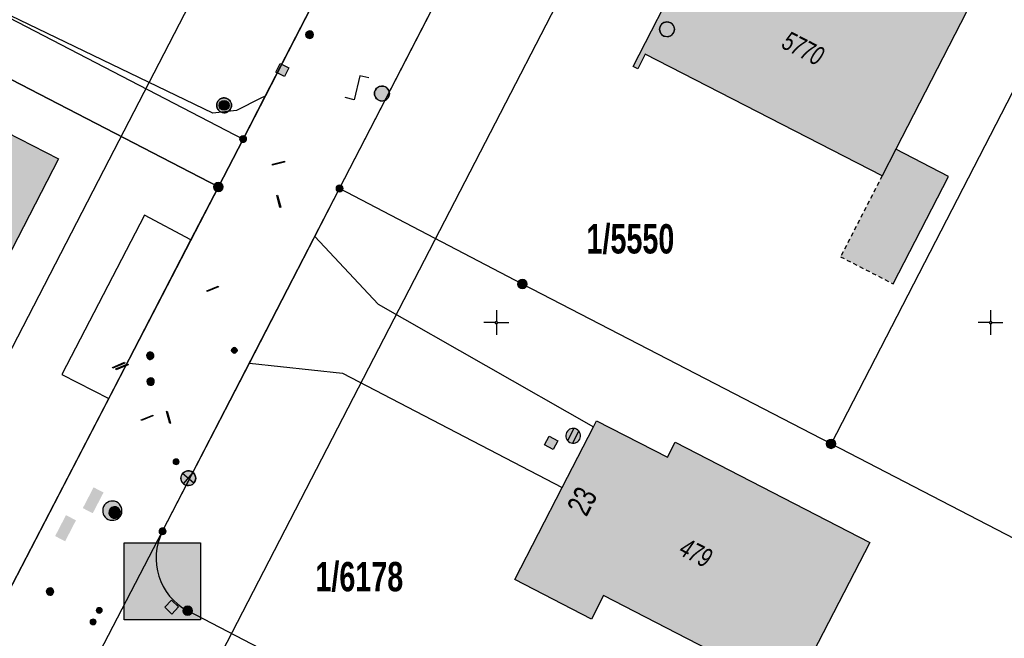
# Model space of a CAD drawing. Header units: metres. Extents: x 2695560 to 2696939, y 1260491 to 1262050.
# Tile 740 of 1005: x 2696577 to 2696627, y 1261034 to 1261065. Entities that reach past the tile are written whole.
import ezdxf

# ---------------------------------------------------------------- set-up
doc = ezdxf.new("R2010")
doc.units = ezdxf.units.M
doc.linetypes.add('AUSGEZOGEN', pattern=[0])
doc.linetypes.add('VERDECKT2_S2', pattern=[0.36, 0.2, -0.16])
for name, color, linetype in [('XR$1$AV_Flächen (EO)', 7, 'AUSGEZOGEN'), ('XR$1$AV_Gebäudeflächen (BB)', 7, 'AUSGEZOGEN'), ('XR$1$AV_Gebäudeflächen (EO)', 7, 'AUSGEZOGEN'), ('XR$1$AV_Grenzpunkte', 7, 'AUSGEZOGEN'), ('XR$1$AV_Grundstück-Nr.', 7, 'AUSGEZOGEN'), ('XR$1$AV_Haus-Nr.', 7, 'AUSGEZOGEN'), ('XR$1$AV_Koordinatennetzpunkte', 7, 'AUSGEZOGEN'), ('XR$1$AV_Linien (BB)', 7, 'AUSGEZOGEN'), ('XR$1$AV_Versicherung-Nr.', 7, 'AUSGEZOGEN'), ('XR$1$AW_LK_Einlaufschacht alt', 24, 'AUSGEZOGEN'), ('XR$1$AW_LK_Schachtdeckel', 24, 'AUSGEZOGEN'), ('XR$1$AW_LK_Zwischenpunkt', 24, 'AUSGEZOGEN'), ('XR$1$EW_LK_Knoten', 1, 'AUSGEZOGEN'), ('XR$1$GA_LK_Absperrarmatur', 32, 'AUSGEZOGEN'), ('XR$1$Liegenschaftsgrenzen', 7, 'AUSGEZOGEN'), ('XR$1$PFAV', 255, 'AUSGEZOGEN'), ('XR$1$PFAW', 255, 'AUSGEZOGEN'), ('XR$1$PFEW', 255, 'AUSGEZOGEN'), ('XR$1$PFGA', 255, 'AUSGEZOGEN'), ('XR$1$PFWA', 255, 'AUSGEZOGEN'), ('XR$1$RAEW', 8, 'AUSGEZOGEN'), ('XR$1$RP_Abstandslinie', 7, 'AUSGEZOGEN'), ('XR$1$WA_LK_Absperrarmatur', 171, 'AUSGEZOGEN'), ('XR$1$WA_LK_Hydrant', 171, 'AUSGEZOGEN'), ('XR$1$WA_LK_Rohrleitungsteil', 171, 'AUSGEZOGEN')]:
    doc.layers.add(name, color=color, linetype=linetype)
doc.styles.add('ARIAL', font='arial.ttf')

# ---------------------------------------------------------------- blocks, each defined once
blk = doc.blocks.new('COMPLEXOBJECT_176')
at = {"layer": 'XR$1$AV_Linien (BB)', "color": 7, "linetype": 'AUSGEZOGEN', "transparency": 33554687}
blk.add_line((6603.03, 11025.76), (6584.39, 11035.43), dxfattribs=at)
for centre, radius, start, end in [((6585.791, 11038.083), 3, 152.8961, 242.1687), ((6610.448, 11039.937), 16, 242.3787, 293.4683)]:
    blk.add_arc(centre, radius, start, end, dxfattribs=at)
blk = doc.blocks.new('COMPLEXOBJECT_1263')
at = {"layer": 'XR$1$Liegenschaftsgrenzen', "color": 7, "linetype": 'AUSGEZOGEN', "transparency": 33554687}
blk.add_line((6603.03, 11025.76), (6584.39, 11035.43), dxfattribs=at)
for centre, radius, start, end in [((6585.791, 11038.083), 3, 152.8961, 242.1687), ((6610.448, 11039.937), 16, 242.3787, 293.4683)]:
    blk.add_arc(centre, radius, start, end, dxfattribs=at)
blk = doc.blocks.new('BAV15')
at = {"layer": 'XR$1$PFAV', "transparency": 33554687}
blk.add_hatch(color=7, dxfattribs=at).paths.add_polyline_path([(0.5, 0), (0.49, 0.1), (0.46, 0.2), (0.41, 0.29), (0.34, 0.36), (0.26, 0.42), (0.17, 0.47), (0.08, 0.49), (-0.03, 0.5), (-0.13, 0.48), (-0.22, 0.45), (-0.31, 0.4), (-0.38, 0.33), (-0.44, 0.24), (-0.48, 0.15), (-0.5, 0.05), (-0.5, -0.05), (-0.48, -0.15), (-0.44, -0.24), (-0.38, -0.33), (-0.31, -0.4), (-0.22, -0.45), (-0.13, -0.48), (-0.03, -0.5), (0.08, -0.49), (0.17, -0.47), (0.26, -0.42), (0.34, -0.36), (0.41, -0.29), (0.46, -0.2), (0.49, -0.1)])
at = {"color": 7, "transparency": 33554687}
for start, end in [(90, 270), (270, 90)]:
    blk.add_arc((0, 0), 0.5, start, end, dxfattribs=at)
at = {"layer": 'XR$1$PFAV', "transparency": 33554687}
blk.add_circle((0, 0), 0.5, dxfattribs=at)
blk = doc.blocks.new('BAV2041')
at = {"color": 7, "transparency": 33554687}
for p, q in [((0, 0.5), (0, 0.05)), ((-0.05, 0), (-0.5, 0)), ((0.05, 0), (0.5, 0)), ((0, -0.05), (0, -0.5))]:
    blk.add_line(p, q, dxfattribs=at)
blk.add_circle((0, 0), 0.05, dxfattribs=at)
for start, end in [(90, 270), (270, 90)]:
    blk.add_arc((0, 0), 0.05, start, end, dxfattribs=at)
blk = doc.blocks.new('BAW2089')
at = {"layer": 'XR$1$PFAW', "transparency": 33554687}
blk.add_hatch(color=7, dxfattribs=at).paths.add_polyline_path([(-0.5, 0.5), (-0.5, -0.5), (0.5, -0.5), (0.5, 0.5)])
at = {"transparency": 33554687}
blk.add_lwpolyline([(-0.5, 0.5), (0.5, 0.5), (0.5, -0.5), (-0.5, -0.5), (-0.5, 0.5)], close=True, dxfattribs=at)
at = {"layer": 'XR$1$PFAW', "transparency": 33554687}
blk.add_lwpolyline([(-0.5, 0.5), (0.5, 0.5), (0.5, -0.5), (-0.5, -0.5), (-0.5, 0.5)], close=True, dxfattribs=at)
blk = doc.blocks.new('BAW2092')
at = {"true_color": 0x000000, "transparency": 33554687}
blk.add_hatch(color=18, dxfattribs=at).paths.add_polyline_path([(-0.03, 0.5), (-0.03, -0.5), (0.03, -0.5), (0.03, 0.5)])
at = {"transparency": 33554687}
blk.add_lwpolyline([(-0.03, 0.5), (0.03, 0.5), (0.03, -0.5), (-0.03, -0.5), (-0.03, 0.5)], close=True, dxfattribs=at)
blk = doc.blocks.new('BAW2093')
at = {"transparency": 33554687}
blk.add_lwpolyline([(-0.375, -0.5), (0, -0.5), (0, 0.5), (0.375, 0.5)], dxfattribs=at)
blk = doc.blocks.new('BAW2088')
at = {"layer": 'XR$1$PFAW', "transparency": 33554687}
blk.add_hatch(color=253, dxfattribs=at).paths.add_polyline_path([(0.51, 0), (0.5, 0.101), (0.47, 0.197), (0.421, 0.286), (0.355, 0.362), (0.275, 0.424), (0.184, 0.469), (0.086, 0.494), (-0.015, 0.499), (-0.115, 0.484), (-0.21, 0.449), (-0.296, 0.395), (-0.369, 0.326), (-0.427, 0.243), (-0.467, 0.15), (-0.487, 0.051), (-0.487, -0.051), (-0.467, -0.15), (-0.427, -0.243), (-0.369, -0.326), (-0.296, -0.395), (-0.21, -0.449), (-0.115, -0.484), (-0.015, -0.499), (0.086, -0.494), (0.184, -0.469), (0.275, -0.424), (0.355, -0.362), (0.421, -0.286), (0.47, -0.197), (0.5, -0.101)])
at = {"transparency": 33554687}
for start, end in [(91.19481, 268.80519), (268.80519, 91.19481)]:
    blk.add_arc((0.01, 0), 0.5, start, end, dxfattribs=at)
at = {"layer": 'XR$1$PFAW', "transparency": 33554687}
blk.add_circle((0.01, 0), 0.5, dxfattribs=at)
blk = doc.blocks.new('BAW2082')
at = {"layer": 'XR$1$PFAW', "transparency": 33554687}
blk.add_hatch(color=7, dxfattribs=at).paths.add_polyline_path([(0.509, -0.003), (0.499, 0.098), (0.469, 0.194), (0.42, 0.283), (0.354, 0.359), (0.274, 0.421), (0.183, 0.466), (0.085, 0.491), (-0.016, 0.496), (-0.116, 0.481), (-0.211, 0.446), (-0.297, 0.392), (-0.37, 0.323), (-0.428, 0.24), (-0.468, 0.147), (-0.488, 0.047), (-0.488, -0.054), (-0.468, -0.153), (-0.428, -0.246), (-0.37, -0.329), (-0.297, -0.398), (-0.211, -0.452), (-0.116, -0.487), (-0.016, -0.502), (0.085, -0.497), (0.183, -0.472), (0.274, -0.427), (0.354, -0.366), (0.42, -0.289), (0.469, -0.2), (0.499, -0.104)])
at = {"transparency": 33554687}
for start, end in [(91.19481, 268.80519), (268.80519, 91.19481)]:
    blk.add_arc((0.01, 0), 0.5, start, end, dxfattribs=at)
at = {"layer": 'XR$1$PFAW', "transparency": 33554687}
blk.add_circle((0.009, -0.003), 0.5, dxfattribs=at)
blk = doc.blocks.new('BAW2090')
at = {"layer": 'XR$1$PFAW', "lineweight": 25, "transparency": 33554687}
blk.add_hatch(color=7, dxfattribs=at).paths.add_polyline_path([(0.5, 0), (0.49, 0.101), (0.459, 0.197), (0.41, 0.286), (0.344, 0.362), (0.264, 0.424), (0.174, 0.469), (0.076, 0.494), (-0.025, 0.499), (-0.125, 0.484), (-0.22, 0.449), (-0.306, 0.395), (-0.379, 0.326), (-0.437, 0.243), (-0.477, 0.15), (-0.497, 0.051), (-0.497, -0.051), (-0.477, -0.15), (-0.437, -0.243), (-0.379, -0.326), (-0.306, -0.395), (-0.22, -0.449), (-0.125, -0.484), (-0.025, -0.499), (0.076, -0.494), (0.174, -0.469), (0.264, -0.424), (0.344, -0.362), (0.41, -0.286), (0.459, -0.197), (0.49, -0.101)])
at = {"lineweight": 25, "transparency": 33554687}
for p, q in [((-0.177, 0.468), (-0.177, -0.468)), ((0.179, 0.467), (0.177, -0.468))]:
    blk.add_line(p, q, dxfattribs=at)
for start, end in [(90, 180), (180, 270), (0, 90), (270, 0)]:
    blk.add_arc((0, 0), 0.5, start, end, dxfattribs=at)
blk = doc.blocks.new('BAW2085')
at = {"layer": 'XR$1$PFAW', "transparency": 33554687}
h = blk.add_hatch(color=7, dxfattribs=at)
h.paths.add_polyline_path([(0.15, 0.501), (0.099, 0.498), (0.049, 0.491), (0, 0.478), (-0.047, 0.46), (-0.093, 0.438), (-0.136, 0.411), (-0.176, 0.38), (-0.212, 0.345), (-0.245, 0.307), (-0.274, 0.265), (-0.299, 0.221), (-0.319, 0.174), (-0.334, 0.126), (-0.344, 0.076), (-0.349, 0.026), (-0.349, -0.025), (-0.344, -0.075), (-0.334, -0.125), (-0.319, -0.173), (-0.299, -0.219), (-0.274, -0.264), (-0.245, -0.305), (-0.212, -0.344), (-0.176, -0.379), (-0.136, -0.41), (-0.093, -0.436), (-0.047, -0.459), (0, -0.476), (0.049, -0.489), (0.099, -0.497), (0.15, -0.499), (0.201, -0.497), (0.251, -0.489), (0.3, -0.476), (0.347, -0.459), (0.393, -0.436), (0.436, -0.41), (0.476, -0.379), (0.512, -0.344), (0.545, -0.305), (0.574, -0.264), (0.599, -0.219), (0.619, -0.173), (0.634, -0.125), (0.644, -0.075), (0.649, -0.025), (0.649, 0.026), (0.644, 0.076), (0.634, 0.126), (0.619, 0.174), (0.599, 0.221), (0.574, 0.265), (0.545, 0.307), (0.512, 0.345), (0.476, 0.38), (0.436, 0.411), (0.393, 0.438), (0.347, 0.46), (0.3, 0.478), (0.251, 0.491), (0.201, 0.498)])
h.paths.add_polyline_path([(0.03, -0.298), (0, -0.3), (-0.03, -0.298), (-0.06, -0.294), (-0.09, -0.286), (-0.118, -0.276), (-0.146, -0.262), (-0.171, -0.246), (-0.195, -0.228), (-0.217, -0.207), (-0.237, -0.184), (-0.255, -0.159), (-0.269, -0.132), (-0.281, -0.104), (-0.29, -0.075), (-0.297, -0.045), (-0.3, -0.015), (-0.3, 0.015), (-0.297, 0.045), (-0.29, 0.075), (-0.281, 0.104), (-0.269, 0.132), (-0.255, 0.159), (-0.237, 0.184), (-0.217, 0.207), (-0.195, 0.228), (-0.171, 0.246), (-0.146, 0.262), (-0.118, 0.276), (-0.09, 0.286), (-0.06, 0.294), (-0.03, 0.298), (0, 0.3), (0.03, 0.298), (0.06, 0.294), (0.09, 0.286), (0.118, 0.276), (0.146, 0.262), (0.171, 0.246), (0.195, 0.228), (0.217, 0.207), (0.237, 0.184), (0.255, 0.159), (0.269, 0.132), (0.281, 0.104), (0.29, 0.075), (0.297, 0.045), (0.3, 0.015), (0.3, -0.015), (0.297, -0.045), (0.29, -0.075), (0.281, -0.104), (0.269, -0.132), (0.255, -0.159), (0.237, -0.184), (0.217, -0.207), (0.195, -0.228), (0.171, -0.246), (0.146, -0.262), (0.118, -0.276), (0.09, -0.286), (0.06, -0.294)], flags=16)
blk.add_hatch(color=7, dxfattribs=at).paths.add_polyline_path([(0, 0.3), (-0.03, 0.298), (-0.06, 0.294), (-0.09, 0.286), (-0.118, 0.276), (-0.146, 0.262), (-0.171, 0.246), (-0.195, 0.228), (-0.217, 0.207), (-0.237, 0.184), (-0.255, 0.159), (-0.269, 0.132), (-0.281, 0.104), (-0.29, 0.075), (-0.297, 0.045), (-0.3, 0.015), (-0.3, -0.015), (-0.297, -0.045), (-0.29, -0.075), (-0.281, -0.104), (-0.269, -0.132), (-0.255, -0.159), (-0.237, -0.184), (-0.217, -0.207), (-0.195, -0.228), (-0.171, -0.246), (-0.146, -0.262), (-0.118, -0.276), (-0.09, -0.286), (-0.06, -0.294), (-0.03, -0.298), (0, -0.3), (0.03, -0.298), (0.06, -0.294), (0.09, -0.286), (0.118, -0.276), (0.146, -0.262), (0.171, -0.246), (0.195, -0.228), (0.217, -0.207), (0.237, -0.184), (0.255, -0.159), (0.269, -0.132), (0.281, -0.104), (0.29, -0.075), (0.297, -0.045), (0.3, -0.015), (0.3, 0.015), (0.297, 0.045), (0.29, 0.075), (0.281, 0.104), (0.269, 0.132), (0.255, 0.159), (0.237, 0.184), (0.217, 0.207), (0.195, 0.228), (0.171, 0.246), (0.146, 0.262), (0.118, 0.276), (0.09, 0.286), (0.06, 0.294), (0.03, 0.298)])
at = {"transparency": 33554687}
for centre, radius, start, end in [((0.15, 0.001), 0.5, 90, 270), ((0, 0), 0.3, 90, 270), ((0, 0), 0.3, 270, 90), ((0.15, 0.001), 0.5, 270, 90)]:
    blk.add_arc(centre, radius, start, end, dxfattribs=at)
blk = doc.blocks.new('BWA2013')
at = {"true_color": 0x000000, "transparency": 33554687}
blk.add_hatch(color=18, dxfattribs=at).paths.add_polyline_path([(-0.291, -0.409), (0.352, 0.357), (0.291, 0.409), (-0.352, -0.357)])
at = {"transparency": 33554687}
blk.add_lwpolyline([(-0.291, -0.409), (-0.352, -0.357), (0.291, 0.409), (0.352, 0.357), (-0.291, -0.409)], close=True, dxfattribs=at)
blk = doc.blocks.new('BWA2009')
at = {"true_color": 0x000000, "transparency": 33554687}
blk.add_hatch(color=18, dxfattribs=at).paths.add_polyline_path([(0.333, 0), (0.327, 0.067), (0.306, 0.131), (0.274, 0.19), (0.23, 0.242), (0.176, 0.283), (0.116, 0.313), (0.05, 0.329), (-0.017, 0.333), (-0.084, 0.323), (-0.147, 0.299), (-0.204, 0.264), (-0.253, 0.217), (-0.291, 0.162), (-0.318, 0.1), (-0.332, 0.034), (-0.332, -0.034), (-0.318, -0.1), (-0.291, -0.162), (-0.253, -0.217), (-0.204, -0.264), (-0.147, -0.299), (-0.084, -0.323), (-0.017, -0.333), (0.05, -0.329), (0.116, -0.313), (0.176, -0.283), (0.23, -0.242), (0.274, -0.19), (0.306, -0.131), (0.327, -0.067)])
at = {"layer": 'XR$1$PFWA', "transparency": 33554687}
blk.add_hatch(color=7, dxfattribs=at).paths.add_polyline_path([(0.5, 0), (0.49, 0.101), (0.459, 0.197), (0.41, 0.286), (0.344, 0.362), (0.264, 0.424), (0.174, 0.469), (0.076, 0.494), (-0.025, 0.499), (-0.125, 0.484), (-0.22, 0.449), (-0.306, 0.395), (-0.379, 0.326), (-0.437, 0.243), (-0.477, 0.15), (-0.497, 0.051), (-0.497, -0.051), (-0.477, -0.15), (-0.437, -0.243), (-0.379, -0.326), (-0.306, -0.395), (-0.22, -0.449), (-0.125, -0.484), (-0.025, -0.499), (0.076, -0.494), (0.174, -0.469), (0.264, -0.424), (0.344, -0.362), (0.41, -0.286), (0.459, -0.197), (0.49, -0.101)])
at = {"transparency": 33554687}
blk.add_circle((0, 0), 0.333, dxfattribs=at)
for start, end in [(90, 180), (180, 270), (0, 90), (270, 0)]:
    blk.add_arc((0, 0), 0.5, start, end, dxfattribs=at)
at = {"layer": 'XR$1$PFWA', "transparency": 33554687}
blk.add_circle((0, 0), 0.5, dxfattribs=at)
blk = doc.blocks.new('BWA965')
at = {"layer": 'XR$1$PFWA', "transparency": 33554687}
blk.add_hatch(color=7, dxfattribs=at).paths.add_polyline_path([(0, 0.5), (-0.05, 0.5), (-0.1, 0.49), (-0.15, 0.48), (-0.2, 0.46), (-0.24, 0.44), (-0.29, 0.41), (-0.33, 0.38), (-0.36, 0.34), (-0.4, 0.31), (-0.42, 0.26), (-0.45, 0.22), (-0.47, 0.17), (-0.48, 0.13), (-0.49, 0.08), (-0.5, 0.03), (-0.5, -0.03), (-0.49, -0.08), (-0.48, -0.13), (-0.47, -0.17), (-0.45, -0.22), (-0.42, -0.26), (-0.4, -0.31), (-0.36, -0.34), (-0.33, -0.38), (-0.29, -0.41), (-0.24, -0.44), (-0.2, -0.46), (-0.15, -0.48), (-0.1, -0.49), (-0.05, -0.5), (0, -0.5), (0.05, -0.5), (0.1, -0.49), (0.15, -0.48), (0.2, -0.46), (0.24, -0.44), (0.29, -0.41), (0.33, -0.38), (0.36, -0.34), (0.4, -0.31), (0.42, -0.26), (0.45, -0.22), (0.47, -0.17), (0.48, -0.13), (0.49, -0.08), (0.5, -0.03), (0.5, 0.03), (0.49, 0.08), (0.48, 0.13), (0.47, 0.17), (0.45, 0.22), (0.42, 0.26), (0.4, 0.31), (0.36, 0.34), (0.33, 0.38), (0.29, 0.41), (0.24, 0.44), (0.2, 0.46), (0.15, 0.48), (0.1, 0.49), (0.05, 0.5)])
at = {"transparency": 33554687}
blk.add_line((0, 0.5), (0, -0.5), dxfattribs=at)
for start, end in [(90, 270), (270, 90)]:
    blk.add_arc((0, 0), 0.5, start, end, dxfattribs=at)
blk = doc.blocks.new('BGA2012')
at = {"layer": 'XR$1$PFGA', "transparency": 33554687}
blk.add_hatch(color=7, dxfattribs=at).paths.add_polyline_path([(0.35, -0.35), (0.42, -0.28), (0.46, -0.19), (0.49, -0.09), (0.5, 0.01), (0.49, 0.11), (0.45, 0.21), (0.4, 0.3), (0.34, 0.37), (0.25, 0.43), (0.16, 0.47), (0.06, 0.5), (-0.04, 0.5), (-0.14, 0.48), (-0.23, 0.44), (-0.32, 0.39), (-0.39, 0.32), (-0.44, 0.23), (-0.48, 0.14), (-0.5, 0.04), (-0.5, -0.06), (-0.47, -0.16), (-0.43, -0.25), (-0.37, -0.34), (-0.3, -0.4), (-0.21, -0.45), (-0.11, -0.49), (-0.01, -0.5), (0.09, -0.49), (0.19, -0.46), (0.28, -0.42)])
at = {"color": 32, "transparency": 33554687}
blk.add_line((0.35, 0.35), (-0.35, -0.35), dxfattribs=at)
for start, end in [(45, 225), (225, 45)]:
    blk.add_arc((0, 0), 0.5, start, end, dxfattribs=at)
blk = doc.blocks.new('BGA965')
at = {"layer": 'XR$1$PFGA', "transparency": 33554687}
blk.add_hatch(color=7, dxfattribs=at).paths.add_polyline_path([(0.5, 0), (0.49, 0.1), (0.46, 0.2), (0.41, 0.29), (0.34, 0.36), (0.26, 0.42), (0.17, 0.47), (0.08, 0.49), (-0.03, 0.5), (-0.13, 0.48), (-0.22, 0.45), (-0.31, 0.4), (-0.38, 0.33), (-0.44, 0.24), (-0.48, 0.15), (-0.5, 0.05), (-0.5, -0.05), (-0.48, -0.15), (-0.44, -0.24), (-0.38, -0.33), (-0.31, -0.4), (-0.22, -0.45), (-0.13, -0.48), (-0.03, -0.5), (0.08, -0.49), (0.17, -0.47), (0.26, -0.42), (0.34, -0.36), (0.41, -0.29), (0.46, -0.2), (0.49, -0.1)])
at = {"color": 32, "transparency": 33554687}
blk.add_line((0, 0.5), (0, -0.5), dxfattribs=at)
for start, end in [(90, 270), (270, 90)]:
    blk.add_arc((0, 0), 0.5, start, end, dxfattribs=at)
at = {"layer": 'XR$1$PFGA', "transparency": 33554687}
blk.add_circle((0, 0), 0.5, dxfattribs=at)
blk = doc.blocks.new('BEWLP2549_S')
at = {"layer": 'XR$1$PFEW', "transparency": 33554687}
blk.add_hatch(color=7, dxfattribs=at).paths.add_polyline_path([(0.5, 0), (0.49, 0.101), (0.459, 0.197), (0.41, 0.286), (0.344, 0.362), (0.264, 0.424), (0.174, 0.469), (0.076, 0.494), (-0.025, 0.499), (-0.125, 0.484), (-0.22, 0.449), (-0.306, 0.395), (-0.379, 0.326), (-0.437, 0.243), (-0.477, 0.15), (-0.497, 0.051), (-0.497, -0.051), (-0.477, -0.15), (-0.437, -0.243), (-0.379, -0.326), (-0.306, -0.395), (-0.22, -0.449), (-0.125, -0.484), (-0.025, -0.499), (0.076, -0.494), (0.174, -0.469), (0.264, -0.424), (0.344, -0.362), (0.41, -0.286), (0.459, -0.197), (0.49, -0.101)])
at = {"color": 1, "transparency": 33554687}
for p, q in [((0.354, -0.354), (-0.354, 0.354)), ((-0.354, -0.354), (0.354, 0.354))]:
    blk.add_line(p, q, dxfattribs=at)
for start, end in [(91.38095, 268.61905), (268.61905, 91.38095)]:
    blk.add_arc((0, 0), 0.5, start, end, dxfattribs=at)
at = {"layer": 'XR$1$PFEW', "transparency": 33554687}
blk.add_circle((0, 0), 0.5, dxfattribs=at)
blk = doc.blocks.new('BEW957')
at = {"layer": 'XR$1$RAEW', "transparency": 33554687}
blk.add_hatch(color=1, dxfattribs=at).paths.add_polyline_path([(-0.5, 0), (-0.5, -0.05), (-0.49, -0.1), (-0.48, -0.15), (-0.46, -0.2), (-0.44, -0.24), (-0.41, -0.29), (-0.38, -0.33), (-0.34, -0.36), (-0.31, -0.4), (-0.26, -0.42), (-0.22, -0.45), (-0.17, -0.47), (-0.13, -0.48), (-0.08, -0.49), (-0.03, -0.5), (0.03, -0.5), (0.08, -0.49), (0.13, -0.48), (0.17, -0.47), (0.22, -0.45), (0.26, -0.42), (0.31, -0.4), (0.34, -0.36), (0.38, -0.33), (0.41, -0.29), (0.44, -0.24), (0.46, -0.2), (0.48, -0.15), (0.49, -0.1), (0.5, -0.05), (0.5, 0), (0.5, 0.05), (0.49, 0.1), (0.48, 0.15), (0.46, 0.2), (0.44, 0.24), (0.41, 0.29), (0.38, 0.33), (0.34, 0.36), (0.31, 0.4), (0.26, 0.42), (0.22, 0.45), (0.17, 0.47), (0.13, 0.48), (0.08, 0.49), (0.03, 0.5), (-0.03, 0.5), (-0.08, 0.49), (-0.13, 0.48), (-0.17, 0.47), (-0.22, 0.45), (-0.26, 0.42), (-0.31, 0.4), (-0.34, 0.36), (-0.38, 0.33), (-0.41, 0.29), (-0.44, 0.24), (-0.46, 0.2), (-0.48, 0.15), (-0.49, 0.1), (-0.5, 0.05)])
at = {"color": 1, "transparency": 33554687}
for start, end in [(90, 180), (180, 270), (0, 90), (270, 0)]:
    blk.add_arc((0, 0), 0.5, start, end, dxfattribs=at)
at = {"layer": 'XR$1$RAEW', "color": 1, "transparency": 33554687}
blk.add_circle((0, 0), 0.5, dxfattribs=at)

msp = doc.modelspace()

# ---------------------------------------------------------------- hatches: boundary and pattern name
at = {"transparency": 33554687}
for points in [[(2696580.055, 1261040.43), (2696580.557, 1261040.169), (2696581.103, 1261041.22), (2696580.6, 1261041.481)], [(2696578.655, 1261039.015), (2696579.161, 1261038.753), (2696579.709, 1261039.813), (2696579.203, 1261040.075)], [(2696582.151, 1261038.669), (2696582.151, 1261034.776), (2696586.014, 1261034.776), (2696586.014, 1261038.669)]]:
    msp.add_hatch(color=7, dxfattribs=at).paths.add_polyline_path(points)
at = {"layer": 'XR$1$AV_Gebäudeflächen (BB)', "true_color": 0xd2d2d2, "transparency": 33554687}
for points in [[(2696611.654, 1261070.093), (2696610.374, 1261067.603), (2696607.89, 1261062.767), (2696608.121, 1261062.649), (2696608.499, 1261063.385), (2696620.482, 1261057.23), (2696621.172, 1261058.573), (2696624.742, 1261065.523), (2696617.532, 1261069.252), (2696616.875, 1261067.973), (2696611.882, 1261070.538)], [(2696572.887, 1261061.127), (2696569.057, 1261053.714), (2696574.983, 1261050.664), (2696578.817, 1261058.083)], [(2696604.296, 1261041.471), (2696601.899, 1261036.824), (2696605.78, 1261034.822), (2696606.393, 1261036.011), (2696612.762, 1261032.726), (2696615.935, 1261031.089), (2696619.854, 1261038.687), (2696610.02, 1261043.76), (2696609.626, 1261042.998), (2696606.039, 1261044.849), (2696605.878, 1261044.538)]]:
    msp.add_hatch(color=254, dxfattribs=at).paths.add_polyline_path(points)
at = {"layer": 'XR$1$AV_Gebäudeflächen (EO)', "true_color": 0xebebeb, "transparency": 33554687}
msp.add_hatch(color=7, dxfattribs=at).paths.add_polyline_path([(2696621.048, 1261051.767), (2696623.84, 1261057.202), (2696621.172, 1261058.573), (2696620.482, 1261057.23), (2696618.38, 1261053.138)])

# ---------------------------------------------------------------- linework, layer by layer
at = {"color": 24, "lineweight": -3, "transparency": 33554687}
msp.add_lwpolyline([(2696582.151, 1261038.669), (2696586.014, 1261038.669), (2696586.014, 1261034.776), (2696582.151, 1261034.776), (2696582.151, 1261038.669)], close=True, dxfattribs=at)
at = {"layer": 'XR$1$AV_Flächen (EO)', "color": 7, "linetype": 'AUSGEZOGEN', "transparency": 33554687}
msp.add_lwpolyline([(2696621.048, 1261051.767), (2696623.84, 1261057.202), (2696621.172, 1261058.573), (2696620.482, 1261057.23)], dxfattribs=at)
at = {"layer": 'XR$1$AV_Flächen (EO)', "color": 7, "linetype": 'VERDECKT2_S2', "transparency": 33554687}
msp.add_lwpolyline([(2696620.482, 1261057.23), (2696618.38, 1261053.138), (2696621.048, 1261051.767)], dxfattribs=at)
at = {"layer": 'XR$1$AV_Linien (BB)', "color": 7, "linetype": 'AUSGEZOGEN', "transparency": 33554687}
for p, q in [((2696589.281, 1261061.265), (2696595.23, 1261072.815)), ((2696585.521, 1261053.988), (2696586.91, 1261056.67)), ((2696581.365, 1261045.968), (2696585.521, 1261053.988)), ((2696588.479, 1261047.758), (2696591.787, 1261054.164)), ((2696584.09, 1261039.26), (2696588.479, 1261047.758)), ((2696604.296, 1261041.471), (2696605.878, 1261044.538))]:
    msp.add_line(p, q, dxfattribs=at)
for points in [[(2696591.787, 1261054.164), (2696593.04, 1261056.59), (2696601.01, 1261072.03)], [(2696611.654, 1261070.093), (2696611.882, 1261070.538), (2696616.875, 1261067.973), (2696617.532, 1261069.252), (2696624.742, 1261065.523), (2696621.172, 1261058.573), (2696620.482, 1261057.23), (2696608.499, 1261063.385), (2696608.121, 1261062.649), (2696607.89, 1261062.767), (2696610.374, 1261067.603)], [(2696589.281, 1261061.265), (2696589.055, 1261061.151), (2696587.832, 1261060.531), (2696586.632, 1261060.401), (2696567.994, 1261069.384), (2696566.738, 1261066.882), (2696573.965, 1261063.216), (2696574.03, 1261063.34), (2696586.91, 1261056.67)], [(2696586.91, 1261056.67), (2696588.16, 1261059.09), (2696589.281, 1261061.265)], [(2696572.887, 1261061.127), (2696578.817, 1261058.083), (2696574.983, 1261050.664), (2696569.057, 1261053.714)], [(2696585.521, 1261053.988), (2696583.175, 1261055.243), (2696578.988, 1261047.193), (2696581.365, 1261045.968)], [(2696591.787, 1261054.164), (2696594.998, 1261050.739), (2696605.878, 1261044.538)], [(2696588.479, 1261047.758), (2696593.195, 1261047.247), (2696604.296, 1261041.471)], [(2696575.98, 1261035.574), (2696576.03, 1261035.67), (2696581.365, 1261045.968)], [(2696605.878, 1261044.538), (2696606.039, 1261044.849), (2696609.626, 1261042.998), (2696610.02, 1261043.76), (2696619.854, 1261038.687), (2696615.935, 1261031.089), (2696612.762, 1261032.726), (2696606.393, 1261036.011), (2696605.78, 1261034.822), (2696601.899, 1261036.824), (2696604.296, 1261041.471)]]:
    msp.add_lwpolyline(points, dxfattribs=at)
at = {"layer": 'XR$1$Liegenschaftsgrenzen', "color": 7, "linetype": 'AUSGEZOGEN', "transparency": 33554687}
for p, q in [((2696598.57, 1261079.3), (2696588.16, 1261059.09)), ((2696593.04, 1261056.59), (2696601.01, 1261072.03)), ((2696588.16, 1261059.09), (2696586.91, 1261056.67)), ((2696586.91, 1261056.67), (2696576.03, 1261035.67)), ((2696584.09, 1261039.26), (2696593.04, 1261056.59)), ((2696627.217, 1261038.863), (2696617.9, 1261043.68)), ((2696579.46, 1261030.38), (2696584.09, 1261039.26))]:
    msp.add_line(p, q, dxfattribs=at)
for points in [[(2696632.25, 1261074.58), (2696633.16, 1261073.28), (2696617.9, 1261043.68)], [(2696562.14, 1261072.63), (2696568.83, 1261069.13), (2696588.16, 1261059.09)], [(2696586.91, 1261056.67), (2696574.03, 1261063.34), (2696572.887, 1261061.127), (2696569.057, 1261053.714), (2696563.17, 1261042.32)], [(2696617.9, 1261043.68), (2696602.29, 1261051.76), (2696593.04, 1261056.59)]]:
    msp.add_lwpolyline(points, dxfattribs=at)
at = {"layer": 'XR$1$RP_Abstandslinie', "color": 7, "linetype": 'AUSGEZOGEN', "transparency": 33554687}
for points in [[(2696642.12, 1261193.6), (2696626.15, 1261162.55), (2696610.15, 1261131.42), (2696593.72, 1261099.46), (2696600.89, 1261095.78), (2696581.37, 1261058.02), (2696562.05, 1261020.62), (2696519.53, 1261042.73)], [(2696654.11, 1261180.83), (2696637.63, 1261148.78), (2696621.53, 1261117.47), (2696628.74, 1261113.77), (2696611.17, 1261079.77), (2696593.73, 1261046.01), (2696576.69, 1261013), (2696580.72, 1261010.92), (2696574.055, 1260998.027)]]:
    msp.add_lwpolyline(points, dxfattribs=at)

# ---------------------------------------------------------------- block references
at = {"layer": 'XR$1$AV_Grenzpunkte', "color": 7, "linetype": 'AUSGEZOGEN', "lineweight": -3, "transparency": 33554687}
for p, xscale, yscale in [((2696588.16, 1261059.09), 0.3249999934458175, 0.3249999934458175), ((2696586.91, 1261056.67), 0.4549999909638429, 0.4549999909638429), ((2696593.04, 1261056.59), 0.3249999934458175, 0.3249999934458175), ((2696602.29, 1261051.76), 0.4549999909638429, 0.4549999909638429), ((2696617.9, 1261043.68), 0.4549999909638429, 0.4549999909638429), ((2696584.09, 1261039.26), 0.3249999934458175, 0.3249999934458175), ((2696585.36, 1261035.24), 0.4549999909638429, 0.4549999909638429)]:
    msp.add_blockref('BAV15', p, dxfattribs=dict(at, xscale=xscale, yscale=yscale))
at = {"layer": 'XR$1$AV_Koordinatennetzpunkte', "color": 7, "linetype": 'AUSGEZOGEN', "lineweight": -3, "transparency": 33554687, "xscale": 1.25, "yscale": 1.25}
for p in [(2696600.97, 1261049.81), (2696625.97, 1261049.81)]:
    msp.add_blockref('BAV2041', p, dxfattribs=at)
at = {"layer": 'XR$1$AV_Linien (BB)', "color": 7, "linetype": 'AUSGEZOGEN', "lineweight": -3, "transparency": 33554687}
msp.add_blockref('COMPLEXOBJECT_176', (2690000.97, 1249999.81), dxfattribs=at)
at = {"layer": 'XR$1$AW_LK_Einlaufschacht alt', "color": 24, "linetype": 'AUSGEZOGEN', "lineweight": -3, "transparency": 33554687, "xscale": 0.5000000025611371, "yscale": 0.5000000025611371, "rotation": 226.129287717}
msp.add_blockref('BAW2089', (2696584.549, 1261035.428), dxfattribs=at)
at = {"layer": 'XR$1$AW_LK_Schachtdeckel', "color": 24, "linetype": 'AUSGEZOGEN', "lineweight": -3, "transparency": 33554687, "xscale": 0.7499999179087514, "yscale": 0.7499999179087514}
msp.add_blockref('BAW2082', (2696609.591, 1261064.644), dxfattribs=at)
at = {"layer": 'XR$1$AW_LK_Schachtdeckel', "color": 24, "linetype": 'AUSGEZOGEN', "lineweight": -3, "transparency": 33554687}
for name, p, xscale, yscale, rotation in [('BAW2089', (2696590.147, 1261062.581), 0.500000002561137, 0.5000000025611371, 63.588293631), ('BAW2088', (2696595.181, 1261061.387), 0.7578193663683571, 0.7578193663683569, 64.051224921), ('BAW2090', (2696604.855, 1261044.087), 0.749999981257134, 0.7499999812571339, 332.886589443), ('BAW2089', (2696603.747, 1261043.73), 0.5000000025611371, 0.5000000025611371, 332.005257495), ('BAW2085', (2696581.665, 1261040.213), 0.9749278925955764, 0.9749278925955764, 143.152851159)]:
    msp.add_blockref(name, p, dxfattribs=dict(at, xscale=xscale, yscale=yscale, rotation=rotation))
at = {"layer": 'XR$1$AW_LK_Zwischenpunkt', "color": 24, "linetype": 'AUSGEZOGEN', "lineweight": -3, "transparency": 33554687}
for name, p, xscale, yscale, rotation in [('BAW2093', (2696593.916, 1261061.686), 1.250000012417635, 1.250000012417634, 166.6344656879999), ('BAW2092', (2696589.955, 1261057.872), 0.6249999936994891, 0.6249999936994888, 283.836829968), ('BAW2092', (2696589.962, 1261055.944), 0.6249999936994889, 0.6249999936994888, 195.3488307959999), ('BAW2092', (2696586.624, 1261051.514), 0.6249999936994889, 0.624999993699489, 292.971284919), ('BAW2092', (2696584.388, 1261045.021), 0.6249999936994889, 0.6249999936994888, 196.551671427), ('BAW2092', (2696583.305, 1261044.998), 0.6249999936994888, 0.6249999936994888, 291.431652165)]:
    msp.add_blockref(name, p, dxfattribs=dict(at, xscale=xscale, yscale=yscale, rotation=rotation))
at = {"layer": 'XR$1$EW_LK_Knoten', "color": 1, "linetype": 'AUSGEZOGEN', "lineweight": -3, "transparency": 33554687, "xscale": 0.2749999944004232, "yscale": 0.2749999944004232}
for p in [(2696587.716, 1261048.408), (2696584.775, 1261042.773), (2696580.886, 1261035.258), (2696580.577, 1261034.677)]:
    msp.add_blockref('BEW957', p, dxfattribs=at)
at = {"layer": 'XR$1$EW_LK_Knoten', "color": 1, "linetype": 'AUSGEZOGEN', "lineweight": -3, "transparency": 33554687, "xscale": 0.749999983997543, "yscale": 0.749999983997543, "rotation": 4.2021}
msp.add_blockref('BEWLP2549_S', (2696585.389, 1261041.941), dxfattribs=at)
at = {"layer": 'XR$1$GA_LK_Absperrarmatur', "color": 32, "linetype": 'AUSGEZOGEN', "lineweight": -3, "transparency": 33554687}
for name, p, xscale, yscale, rotation in [('BGA965', (2696591.524, 1261064.371), 0.3749999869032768, 0.3749999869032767, 153.3023999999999), ('BGA2012', (2696583.467, 1261048.135), 0.3749999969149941, 0.3749999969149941, 151.1882999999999)]:
    msp.add_blockref(name, p, dxfattribs=dict(at, xscale=xscale, yscale=yscale, rotation=rotation))
at = {"layer": 'XR$1$Liegenschaftsgrenzen', "color": 7, "linetype": 'AUSGEZOGEN', "lineweight": -3, "transparency": 33554687}
msp.add_blockref('COMPLEXOBJECT_1263', (2690000.97, 1249999.81), dxfattribs=at)
at = {"layer": 'XR$1$WA_LK_Absperrarmatur', "color": 171, "linetype": 'AUSGEZOGEN', "lineweight": -3, "transparency": 33554687, "xscale": 0.3749999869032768, "yscale": 0.3749999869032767}
for p, rotation in [((2696583.482, 1261046.826), 152.934814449), ((2696578.395, 1261036.212), 332.589843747)]:
    msp.add_blockref('BWA965', p, dxfattribs=dict(at, rotation=rotation))
at = {"layer": 'XR$1$WA_LK_Hydrant', "color": 171, "linetype": 'AUSGEZOGEN', "lineweight": -3, "transparency": 33554687, "xscale": 0.7499999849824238, "yscale": 0.7499999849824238, "rotation": 153.824508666}
msp.add_blockref('BWA2009', (2696587.202, 1261060.796), dxfattribs=at)
at = {"layer": 'XR$1$WA_LK_Rohrleitungsteil', "color": 171, "linetype": 'AUSGEZOGEN', "lineweight": -3, "transparency": 33554687}
for p, xscale, yscale, rotation in [((2696581.868, 1261047.651), 0.6499999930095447, 0.6499999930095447, 152.933364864), ((2696582.034, 1261047.567), 0.649999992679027, 0.649999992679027, 152.931884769)]:
    msp.add_blockref('BWA2013', p, dxfattribs=dict(at, xscale=xscale, yscale=yscale, rotation=rotation))

# ---------------------------------------------------------------- texts
at = {"layer": 'XR$1$AV_Grundstück-Nr.', "color": 7, "transparency": 33554687, "char_height": 1.48491, "attachment_point": 5, "style": 'ARIAL'}
for s, insert, width in [('\\A1;{\\fArial|i0|b1;\\H1.484908;\\W0.700000;\\C7;1/5550}\\P', (2696607.751, 1261054.025), 4.98214), ('\\A1;{\\fArial|i0|b1;\\H1.484908;\\W0.700000;\\C7;1/6178}\\P', (2696594.039, 1261036.945), 4.97324)]:
    msp.add_mtext(s, dxfattribs=dict(at, insert=insert, width=width))
at = {"layer": 'XR$1$AV_Haus-Nr.', "color": 7, "transparency": 33554687, "insert": (2696604.785, 1261041.05), "char_height": 1.1621, "width": 1.68109, "attachment_point": 2, "rotation": 62.7129, "style": 'ARIAL'}
msp.add_mtext('\\W0.70;23', dxfattribs=at)
at = {"layer": 'XR$1$AV_Versicherung-Nr.', "color": 7, "transparency": 33554687, "char_height": 0.96842, "attachment_point": 5, "style": 'ARIAL'}
for s, insert, width, rotation in [('\\A1;{\\fArial|i1|b0;\\H0.968418;\\W0.700000;\\C7;5770}\\P', (2696616.482, 1261063.675), 2.46457, 332.8101), ('\\A1;{\\fArial|i1|b0;\\H0.968418;\\W0.700000;\\C7;479}\\P', (2696611.058, 1261038.172), 1.93301, 332.7129)]:
    msp.add_mtext(s, dxfattribs=dict(at, insert=insert, width=width, rotation=rotation))

doc.saveas('drawing.dxf')
